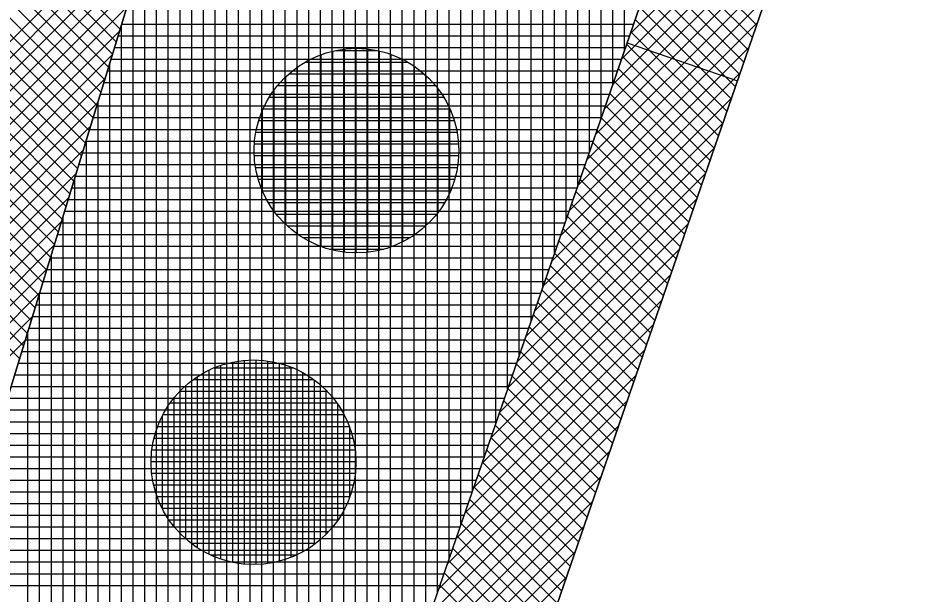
# Model space of a CAD drawing. Extents: x -565346 to -564154, y -1097386 to -1095620.
# Drawn here: x -564252.36 to -564237.04, y -1096518.14 to -1096508.28 of the extents above; entities that cross this region are included whole.
import ezdxf

# ---------------------------------------------------------------- set-up
doc = ezdxf.new("R2010")
doc.units = 0
for name, color, linetype in [('Vrstva 13', 7, 'Continuous'), ('Vrstva 41', 7, 'Continuous'), ('Vrstva 42', 7, 'Continuous'), ('Vrstva 43', 7, 'Continuous'), ('Vrstva 44', 7, 'Continuous')]:
    doc.layers.add(name, color=color, linetype=linetype)

msp = doc.modelspace()

# ---------------------------------------------------------------- linework, layer by layer
at = {"layer": 'Vrstva 13'}
msp.add_line((-564238.75, -1096505.56), (-564247.38, -1096530.59), dxfattribs=at)
at = {"layer": 'Vrstva 41'}
msp.add_line((-564241.949, -1096508.712), (-564240.061, -1096509.363), dxfattribs=at)
for points in [[(-564230.6, -1096442.93), (-564234.67, -1096447.65), (-564259.14, -1096527.84), (-564264.72, -1096575.85), (-564272.07, -1096706.16), (-564269.623, -1096706.334), (-564262.228, -1096576.061), (-564256.683, -1096528.354)], [(-564221.399, -1096446.296), (-564223.301, -1096445.676), (-564228.215, -1096460.758), (-564240.675, -1096505.018), (-564249.271, -1096529.938), (-564254.757, -1096576.767), (-564262.137, -1096706.758), (-564260.141, -1096706.872), (-564252.76, -1096576.88), (-564247.38, -1096530.59), (-564238.75, -1096505.56), (-564226.29, -1096461.3)]]:
    msp.add_lwpolyline(points, close=True, dxfattribs=at)
at = {"layer": 'Vrstva 42'}
for p, q in [((-564238.692, -1096505.354), (-564241.896, -1096508.558)), ((-564238.821, -1096505.766), (-564242.045, -1096508.99)), ((-564249.878, -1096506.066), (-564253.645, -1096509.833)), ((-564238.97, -1096506.197), (-564242.194, -1096509.422)), ((-564250.002, -1096506.473), (-564253.769, -1096510.24)), ((-564252.618, -1096506.469), (-564250.613, -1096508.474)), ((-564252.685, -1096506.685), (-564250.679, -1096508.691)), ((-564239.119, -1096506.629), (-564242.343, -1096509.853)), ((-564241.303, -1096506.839), (-564239.732, -1096508.409)), ((-564250.126, -1096506.88), (-564253.894, -1096510.648)), ((-564252.751, -1096506.902), (-564250.745, -1096508.907)), ((-564252.817, -1096507.119), (-564250.811, -1096509.124)), ((-564239.267, -1096507.061), (-564242.492, -1096510.285)), ((-564241.376, -1096507.049), (-564239.805, -1096508.62)), ((-564250.251, -1096507.287), (-564254.018, -1096511.055)), ((-564241.448, -1096507.259), (-564239.877, -1096508.83)), ((-564252.883, -1096507.335), (-564250.878, -1096509.341)), ((-564252.949, -1096507.552), (-564250.944, -1096509.557)), ((-564239.416, -1096507.492), (-564242.641, -1096510.717)), ((-564241.521, -1096507.47), (-564239.95, -1096509.04)), ((-564250.375, -1096507.694), (-564254.142, -1096511.462)), ((-564241.593, -1096507.68), (-564240.022, -1096509.251)), ((-564253.015, -1096507.769), (-564251.01, -1096509.774)), ((-564241.666, -1096507.89), (-564240.095, -1096509.461)), ((-564253.081, -1096507.986), (-564251.076, -1096509.991)), ((-564239.565, -1096507.924), (-564242.79, -1096511.149)), ((-564250.499, -1096508.102), (-564254.266, -1096511.869)), ((-564253.148, -1096508.202), (-564251.142, -1096510.208)), ((-564241.738, -1096508.101), (-564240.168, -1096509.671)), ((-564239.714, -1096508.356), (-564242.939, -1096511.581)), ((-564241.811, -1096508.311), (-564240.24, -1096509.882)), ((-564250.624, -1096508.509), (-564254.391, -1096512.276)), ((-564253.214, -1096508.419), (-564251.208, -1096510.424)), ((-564241.883, -1096508.521), (-564240.313, -1096510.092)), ((-564253.28, -1096508.636), (-564251.275, -1096510.641)), ((-564239.863, -1096508.787), (-564243.088, -1096512.012)), ((-564241.956, -1096508.731), (-564240.385, -1096510.302)), ((-564250.748, -1096508.916), (-564254.515, -1096512.683)), ((-564253.346, -1096508.852), (-564251.341, -1096510.858)), ((-564242.028, -1096508.942), (-564240.458, -1096510.513)), ((-564253.412, -1096509.069), (-564251.407, -1096511.074)), ((-564253.478, -1096509.286), (-564251.473, -1096511.291)), ((-564240.012, -1096509.219), (-564243.237, -1096512.444)), ((-564242.101, -1096509.152), (-564240.53, -1096510.723)), ((-564250.872, -1096509.323), (-564254.639, -1096513.09)), ((-564242.174, -1096509.362), (-564240.603, -1096510.933)), ((-564253.544, -1096509.502), (-564251.539, -1096511.508)), ((-564242.246, -1096509.573), (-564240.675, -1096511.144)), ((-564250.996, -1096509.73), (-564254.763, -1096513.497)), ((-564253.61, -1096509.719), (-564251.605, -1096511.724)), ((-564240.16, -1096509.651), (-564243.386, -1096512.876)), ((-564242.319, -1096509.783), (-564240.748, -1096511.354)), ((-564253.677, -1096509.936), (-564251.672, -1096511.941)), ((-564242.391, -1096509.993), (-564240.82, -1096511.564)), ((-564251.121, -1096510.137), (-564254.887, -1096513.904)), ((-564253.743, -1096510.153), (-564251.738, -1096512.158)), ((-564240.309, -1096510.082), (-564243.534, -1096513.308)), ((-564242.464, -1096510.204), (-564240.893, -1096511.775)), ((-564253.809, -1096510.369), (-564251.804, -1096512.374)), ((-564240.458, -1096510.514), (-564243.683, -1096513.739)), ((-564242.536, -1096510.414), (-564240.965, -1096511.985)), ((-564251.245, -1096510.545), (-564255.012, -1096514.311)), ((-564253.875, -1096510.586), (-564251.87, -1096512.591)), ((-564242.609, -1096510.624), (-564241.038, -1096512.195)), ((-564253.941, -1096510.803), (-564251.936, -1096512.808)), ((-564251.369, -1096510.952), (-564255.136, -1096514.718)), ((-564240.607, -1096510.946), (-564243.832, -1096514.171)), ((-564242.681, -1096510.834), (-564241.11, -1096512.406)), ((-564254.007, -1096511.019), (-564252.002, -1096513.024)), ((-564242.754, -1096511.045), (-564241.183, -1096512.616)), ((-564254.073, -1096511.236), (-564252.068, -1096513.241)), ((-564242.826, -1096511.255), (-564241.255, -1096512.826)), ((-564251.494, -1096511.359), (-564255.26, -1096515.125)), ((-564240.756, -1096511.378), (-564243.981, -1096514.603)), ((-564254.139, -1096511.453), (-564252.135, -1096513.458)), ((-564242.899, -1096511.465), (-564241.328, -1096513.037)), ((-564254.206, -1096511.67), (-564252.201, -1096513.674)), ((-564242.972, -1096511.676), (-564241.4, -1096513.247)), ((-564251.618, -1096511.766), (-564255.384, -1096515.532)), ((-564254.272, -1096511.886), (-564252.267, -1096513.891)), ((-564240.905, -1096511.809), (-564244.13, -1096515.035)), ((-564243.044, -1096511.886), (-564241.473, -1096513.457)), ((-564251.742, -1096512.173), (-564255.508, -1096515.939)), ((-564254.338, -1096512.103), (-564252.333, -1096514.108)), ((-564243.117, -1096512.096), (-564241.545, -1096513.668)), ((-564241.053, -1096512.241), (-564244.279, -1096515.467)), ((-564243.189, -1096512.307), (-564241.618, -1096513.878)), ((-564243.262, -1096512.517), (-564241.69, -1096514.088)), ((-564251.867, -1096512.58), (-564255.633, -1096516.346)), ((-564241.202, -1096512.673), (-564244.428, -1096515.898)), ((-564243.334, -1096512.727), (-564241.763, -1096514.299)), ((-564243.407, -1096512.937), (-564241.835, -1096514.509)), ((-564251.991, -1096512.988), (-564255.757, -1096516.753)), ((-564241.351, -1096513.104), (-564244.577, -1096516.33)), ((-564243.479, -1096513.148), (-564241.908, -1096514.719)), ((-564252.115, -1096513.395), (-564255.881, -1096517.16)), ((-564243.552, -1096513.358), (-564241.98, -1096514.929)), ((-564241.5, -1096513.536), (-564244.726, -1096516.762)), ((-564243.624, -1096513.568), (-564242.053, -1096515.14)), ((-564252.24, -1096513.802), (-564256.005, -1096517.567)), ((-564243.697, -1096513.779), (-564242.126, -1096515.35)), ((-564241.649, -1096513.968), (-564244.875, -1096517.194)), ((-564243.769, -1096513.989), (-564242.198, -1096515.56)), ((-564243.842, -1096514.199), (-564242.271, -1096515.771)), ((-564241.798, -1096514.399), (-564245.024, -1096517.626)), ((-564243.915, -1096514.41), (-564242.343, -1096515.981)), ((-564243.987, -1096514.62), (-564242.416, -1096516.191)), ((-564241.947, -1096514.831), (-564245.173, -1096518.057)), ((-564244.06, -1096514.83), (-564242.488, -1096516.402)), ((-564244.132, -1096515.04), (-564242.561, -1096516.612)), ((-564242.095, -1096515.263), (-564245.322, -1096518.489)), ((-564244.205, -1096515.251), (-564242.633, -1096516.822)), ((-564244.277, -1096515.461), (-564242.706, -1096517.033)), ((-564242.244, -1096515.694), (-564245.471, -1096518.921)), ((-564244.35, -1096515.671), (-564242.778, -1096517.243)), ((-564244.422, -1096515.882), (-564242.851, -1096517.453)), ((-564242.393, -1096516.126), (-564245.62, -1096519.353)), ((-564244.495, -1096516.092), (-564242.923, -1096517.664)), ((-564244.567, -1096516.302), (-564242.996, -1096517.874)), ((-564242.542, -1096516.558), (-564245.769, -1096519.784)), ((-564244.64, -1096516.513), (-564243.068, -1096518.084)), ((-564244.713, -1096516.723), (-564243.141, -1096518.295)), ((-564244.785, -1096516.933), (-564243.213, -1096518.505)), ((-564242.691, -1096516.989), (-564245.918, -1096520.216)), ((-564244.858, -1096517.143), (-564243.286, -1096518.715)), ((-564244.93, -1096517.354), (-564243.358, -1096518.926)), ((-564242.84, -1096517.421), (-564246.066, -1096520.648)), ((-564245.003, -1096517.564), (-564243.431, -1096519.136)), ((-564242.988, -1096517.853), (-564246.215, -1096521.08)), ((-564245.075, -1096517.774), (-564243.503, -1096519.346)), ((-564245.148, -1096517.985), (-564243.576, -1096519.557))]:
    msp.add_line(p, q, dxfattribs=at)
at = {"layer": 'Vrstva 43'}
for p, q in [((-564241.99, -1096508.83), (-564241.99, -1096480.233)), ((-564242.19, -1096509.41), (-564242.19, -1096480.888)), ((-564242.39, -1096509.99), (-564242.39, -1096481.543)), ((-564242.59, -1096510.57), (-564242.59, -1096482.198)), ((-564242.79, -1096511.149), (-564242.79, -1096482.853)), ((-564242.99, -1096511.729), (-564242.99, -1096483.508)), ((-564243.19, -1096512.309), (-564243.19, -1096484.163)), ((-564243.39, -1096512.889), (-564243.39, -1096484.818)), ((-564243.59, -1096513.469), (-564243.59, -1096485.473)), ((-564243.79, -1096514.048), (-564243.79, -1096486.128)), ((-564243.99, -1096514.628), (-564243.99, -1096486.783)), ((-564244.19, -1096515.208), (-564244.19, -1096487.438)), ((-564244.39, -1096515.788), (-564244.39, -1096488.093)), ((-564244.59, -1096516.368), (-564244.59, -1096488.748)), ((-564244.79, -1096516.947), (-564244.79, -1096489.403)), ((-564244.99, -1096517.527), (-564244.99, -1096490.058)), ((-564245.19, -1096518.107), (-564245.19, -1096490.713)), ((-564245.39, -1096518.687), (-564245.39, -1096491.368)), ((-564245.59, -1096519.267), (-564245.59, -1096492.024)), ((-564245.79, -1096519.847), (-564245.79, -1096492.679)), ((-564245.99, -1096520.426), (-564245.99, -1096493.334)), ((-564246.19, -1096521.006), (-564246.19, -1096493.989)), ((-564246.39, -1096521.586), (-564246.39, -1096494.644)), ((-564246.59, -1096522.166), (-564246.59, -1096495.299)), ((-564246.79, -1096522.746), (-564246.79, -1096495.954)), ((-564246.99, -1096523.325), (-564246.99, -1096496.609)), ((-564247.19, -1096523.905), (-564247.19, -1096497.264)), ((-564247.39, -1096524.485), (-564247.39, -1096497.919)), ((-564247.59, -1096525.065), (-564247.59, -1096498.574)), ((-564247.79, -1096525.645), (-564247.79, -1096499.229)), ((-564247.99, -1096526.224), (-564247.99, -1096499.884)), ((-564248.19, -1096526.804), (-564248.19, -1096500.539)), ((-564248.39, -1096527.384), (-564248.39, -1096501.194)), ((-564248.59, -1096527.964), (-564248.59, -1096501.849)), ((-564248.79, -1096528.544), (-564248.79, -1096502.504)), ((-564248.99, -1096529.123), (-564248.99, -1096503.159)), ((-564249.19, -1096529.703), (-564249.19, -1096503.814)), ((-564249.39, -1096530.954), (-564249.39, -1096504.469)), ((-564249.59, -1096532.661), (-564249.59, -1096505.124)), ((-564249.79, -1096534.368), (-564249.79, -1096505.779)), ((-564249.99, -1096536.075), (-564249.99, -1096506.434)), ((-564250.19, -1096537.783), (-564250.19, -1096507.089)), ((-564250.39, -1096539.49), (-564250.39, -1096507.744)), ((-564250.59, -1096541.197), (-564250.59, -1096508.399)), ((-564250.587, -1096508.39), (-564241.838, -1096508.39)), ((-564250.648, -1096508.59), (-564241.907, -1096508.59)), ((-564250.709, -1096508.79), (-564241.976, -1096508.79)), ((-564250.77, -1096508.99), (-564242.045, -1096508.99)), ((-564250.79, -1096542.904), (-564250.79, -1096509.054)), ((-564250.832, -1096509.19), (-564242.114, -1096509.19)), ((-564250.893, -1096509.39), (-564242.183, -1096509.39)), ((-564250.954, -1096509.59), (-564242.252, -1096509.59)), ((-564250.99, -1096544.612), (-564250.99, -1096509.709)), ((-564251.015, -1096509.79), (-564242.321, -1096509.79)), ((-564251.076, -1096509.99), (-564242.39, -1096509.99)), ((-564251.137, -1096510.19), (-564242.459, -1096510.19)), ((-564251.19, -1096546.319), (-564251.19, -1096510.364)), ((-564251.198, -1096510.39), (-564242.528, -1096510.39)), ((-564251.259, -1096510.59), (-564242.597, -1096510.59)), ((-564251.32, -1096510.79), (-564242.666, -1096510.79)), ((-564251.39, -1096548.026), (-564251.39, -1096511.019)), ((-564251.381, -1096510.99), (-564242.735, -1096510.99)), ((-564251.442, -1096511.19), (-564242.804, -1096511.19)), ((-564251.503, -1096511.39), (-564242.873, -1096511.39)), ((-564251.564, -1096511.59), (-564242.942, -1096511.59)), ((-564251.59, -1096549.733), (-564251.59, -1096511.674)), ((-564251.625, -1096511.79), (-564243.011, -1096511.79)), ((-564251.686, -1096511.99), (-564243.08, -1096511.99)), ((-564251.748, -1096512.19), (-564243.149, -1096512.19)), ((-564251.79, -1096551.44), (-564251.79, -1096512.329)), ((-564251.809, -1096512.39), (-564243.218, -1096512.39)), ((-564251.87, -1096512.59), (-564243.287, -1096512.59)), ((-564251.931, -1096512.79), (-564243.356, -1096512.79)), ((-564251.992, -1096512.99), (-564243.425, -1096512.99)), ((-564251.99, -1096553.148), (-564251.99, -1096512.984)), ((-564252.053, -1096513.19), (-564243.494, -1096513.19)), ((-564252.114, -1096513.39), (-564243.563, -1096513.39)), ((-564252.19, -1096554.855), (-564252.19, -1096513.639)), ((-564252.175, -1096513.59), (-564243.632, -1096513.59)), ((-564252.236, -1096513.79), (-564243.701, -1096513.79)), ((-564252.297, -1096513.99), (-564243.77, -1096513.99)), ((-564252.358, -1096514.19), (-564243.839, -1096514.19)), ((-564252.419, -1096514.39), (-564243.908, -1096514.39)), ((-564252.48, -1096514.59), (-564243.977, -1096514.59)), ((-564252.541, -1096514.79), (-564244.046, -1096514.79)), ((-564252.602, -1096514.99), (-564244.115, -1096514.99)), ((-564252.664, -1096515.19), (-564244.184, -1096515.19)), ((-564252.725, -1096515.39), (-564244.253, -1096515.39)), ((-564252.786, -1096515.59), (-564244.322, -1096515.59)), ((-564252.847, -1096515.79), (-564244.391, -1096515.79)), ((-564252.908, -1096515.99), (-564244.46, -1096515.99)), ((-564252.969, -1096516.19), (-564244.529, -1096516.19)), ((-564253.03, -1096516.39), (-564244.598, -1096516.39)), ((-564253.091, -1096516.59), (-564244.667, -1096516.59)), ((-564253.152, -1096516.79), (-564244.736, -1096516.79)), ((-564253.213, -1096516.99), (-564244.805, -1096516.99)), ((-564253.274, -1096517.19), (-564244.874, -1096517.19)), ((-564253.335, -1096517.39), (-564244.943, -1096517.39)), ((-564253.396, -1096517.59), (-564245.012, -1096517.59)), ((-564253.457, -1096517.79), (-564245.081, -1096517.79)), ((-564253.518, -1096517.99), (-564245.15, -1096517.99))]:
    msp.add_line(p, q, dxfattribs=at)
msp.add_lwpolyline([(-564261.274, -1096726.84), (-564260.141, -1096706.872), (-564262.137, -1096706.758), (-564254.757, -1096576.767), (-564249.271, -1096529.938), (-564240.675, -1096505.018), (-564228.215, -1096460.758), (-564223.301, -1096445.676), (-564221.399, -1096446.296), (-564218.92, -1096438.69), (-564229.82, -1096442.05), (-564230.6, -1096442.93), (-564256.683, -1096528.354), (-564262.228, -1096576.061), (-564269.623, -1096706.334), (-564272.07, -1096706.16), (-564273.28, -1096725.96)], dxfattribs=at)
at = {"layer": 'Vrstva 44'}
for p, q in [((-564246.92, -1096508.84), (-564246.222, -1096508.84)), ((-564246.78, -1096512.291), (-564246.78, -1096508.818)), ((-564246.58, -1096512.302), (-564246.58, -1096508.805)), ((-564246.38, -1096512.291), (-564246.38, -1096508.815)), ((-564247.18, -1096512.194), (-564247.18, -1096508.913)), ((-564246.98, -1096512.256), (-564246.98, -1096508.854)), ((-564246.18, -1096512.257), (-564246.18, -1096508.85)), ((-564245.98, -1096512.199), (-564245.98, -1096508.91)), ((-564247.58, -1096511.984), (-564247.58, -1096509.124)), ((-564247.448, -1096509.04), (-564245.7, -1096509.04)), ((-564247.38, -1096512.107), (-564247.38, -1096509.002)), ((-564245.78, -1096512.112), (-564245.78, -1096508.996)), ((-564245.58, -1096511.992), (-564245.58, -1096509.115)), ((-564247.78, -1096511.822), (-564247.78, -1096509.287)), ((-564247.727, -1096509.24), (-564245.421, -1096509.24)), ((-564245.38, -1096511.832), (-564245.38, -1096509.277)), ((-564247.921, -1096509.44), (-564245.225, -1096509.44)), ((-564247.98, -1096511.594), (-564247.98, -1096509.513)), ((-564245.18, -1096511.611), (-564245.18, -1096509.5)), ((-564248.065, -1096509.64), (-564245.084, -1096509.64)), ((-564248.18, -1096511.247), (-564248.18, -1096509.863)), ((-564248.171, -1096509.84), (-564244.977, -1096509.84)), ((-564244.98, -1096511.272), (-564244.98, -1096509.835)), ((-564248.245, -1096510.04), (-564244.902, -1096510.04)), ((-564248.294, -1096510.24), (-564244.855, -1096510.24)), ((-564248.32, -1096510.44), (-564244.83, -1096510.44)), ((-564248.321, -1096510.64), (-564244.828, -1096510.64)), ((-564248.299, -1096510.84), (-564244.848, -1096510.84)), ((-564248.253, -1096511.04), (-564244.894, -1096511.04)), ((-564248.183, -1096511.24), (-564244.966, -1096511.24)), ((-564248.082, -1096511.44), (-564245.066, -1096511.44)), ((-564247.944, -1096511.64), (-564245.204, -1096511.64)), ((-564247.759, -1096511.84), (-564245.388, -1096511.84)), ((-564247.496, -1096512.04), (-564245.651, -1096512.04)), ((-564247.04, -1096512.24), (-564246.108, -1096512.24)), ((-564248.69, -1096517.596), (-564248.69, -1096514.172)), ((-564248.49, -1096517.625), (-564248.49, -1096514.142)), ((-564248.29, -1096517.631), (-564248.29, -1096514.135)), ((-564248.09, -1096517.615), (-564248.09, -1096514.153)), ((-564247.89, -1096517.577), (-564247.89, -1096514.193)), ((-564249.09, -1096517.46), (-564249.09, -1096514.307)), ((-564249.006, -1096514.27), (-564247.658, -1096514.27)), ((-564248.89, -1096517.541), (-564248.89, -1096514.227)), ((-564247.69, -1096517.51), (-564247.69, -1096514.258)), ((-564247.49, -1096517.415), (-564247.49, -1096514.352)), ((-564249.363, -1096514.47), (-564247.306, -1096514.47)), ((-564249.29, -1096517.35), (-564249.29, -1096514.42)), ((-564247.29, -1096517.288), (-564247.29, -1096514.482)), ((-564249.49, -1096517.195), (-564249.49, -1096514.572)), ((-564247.09, -1096517.112), (-564247.09, -1096514.655)), ((-564249.69, -1096516.988), (-564249.69, -1096514.781)), ((-564249.592, -1096514.67), (-564247.076, -1096514.67)), ((-564249.76, -1096514.87), (-564246.909, -1096514.87)), ((-564246.89, -1096516.869), (-564246.89, -1096514.896)), ((-564249.89, -1096516.681), (-564249.89, -1096515.087)), ((-564249.881, -1096515.07), (-564246.787, -1096515.07)), ((-564249.972, -1096515.27), (-564246.698, -1096515.27)), ((-564246.69, -1096516.482), (-564246.69, -1096515.29)), ((-564250.034, -1096515.47), (-564246.635, -1096515.47)), ((-564250.069, -1096515.67), (-564246.597, -1096515.67)), ((-564250.082, -1096515.87), (-564246.585, -1096515.87)), ((-564250.073, -1096516.07), (-564246.596, -1096516.07)), ((-564250.04, -1096516.27), (-564246.629, -1096516.27)), ((-564249.982, -1096516.47), (-564246.686, -1096516.47)), ((-564249.896, -1096516.67), (-564246.772, -1096516.67)), ((-564249.779, -1096516.87), (-564246.891, -1096516.87)), ((-564249.618, -1096517.07), (-564247.048, -1096517.07)), ((-564249.401, -1096517.27), (-564247.267, -1096517.27)), ((-564249.069, -1096517.47), (-564247.597, -1096517.47))]:
    msp.add_line(p, q, dxfattribs=at)
for centre in [(-564246.574, -1096510.554), (-564248.334, -1096515.884)]:
    msp.add_circle(centre, 1.75, dxfattribs=at)

doc.saveas('drawing.dxf')
